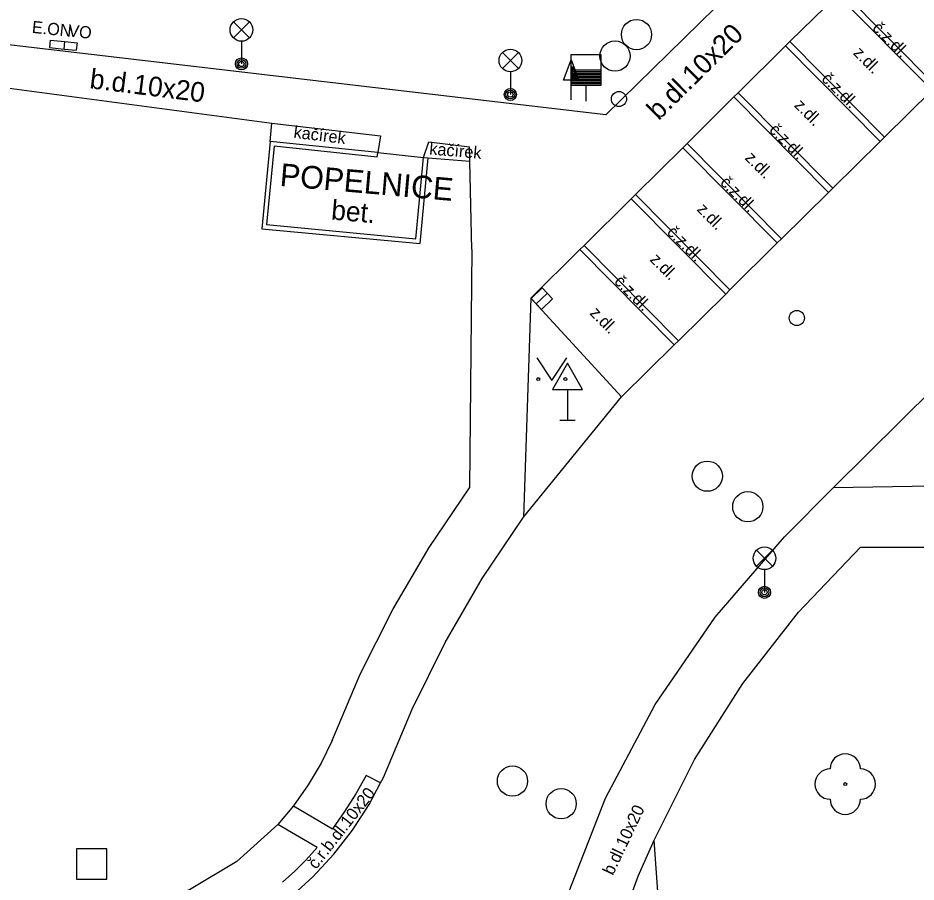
# Model space of a CAD drawing. Extents: x -598233 to -596890, y -1157848 to -1156431.
# Drawn here: x -597806.42 to -597776.73, y -1156808.68 to -1156780.11 of the extents above; entities that cross this region are included whole.
import ezdxf

# ---------------------------------------------------------------- set-up
doc = ezdxf.new("R2010")
doc.units = 0
for name, color, linetype in [('Level 10', 7, 'Continuous'), ('Level 11', 7, 'Continuous'), ('Level 14', 7, 'Continuous'), ('Level 22', 7, 'Continuous'), ('Level 24', 7, 'Continuous'), ('Level 25', 7, 'Continuous'), ('Level 26', 7, 'Continuous'), ('Level 27', 7, 'Continuous'), ('Level 28', 7, 'Continuous'), ('Level 33', 7, 'Continuous'), ('Level 34', 7, 'Continuous'), ('Level 36', 7, 'Continuous'), ('Level 40', 7, 'Continuous'), ('Level 41', 7, 'Continuous'), ('Level 7', 7, 'Continuous')]:
    doc.layers.add(name, color=color, linetype=linetype)

msp = doc.modelspace()

# ---------------------------------------------------------------- linework, layer by layer
at = {"layer": 'Level 10'}
for points in [[(-597789.46, -1156789.37), (-597787.84, -1156787.77), (-597787.7, -1156787.63), (-597786.15, -1156786.09), (-597786, -1156785.95), (-597784.44, -1156784.4), (-597784.3, -1156784.26), (-597782.75, -1156782.72), (-597782.61, -1156782.58), (-597781.04, -1156781.03), (-597780.9, -1156780.89), (-597779.33, -1156779.34), (-597779.31, -1156779.33), (-597779.19, -1156779.2), (-597776.86, -1156776.89), (-597776.69, -1156776.72)], [(-597786.47, -1156792.64), (-597789.46, -1156789.37)], [(-597776.13, -1156792.34), (-597779.46, -1156795.63)], [(-597789.71, -1156796.61), (-597786.47, -1156792.64)], [(-597781.08, -1156797.26), (-597779.46, -1156795.63)], [(-597794.33, -1156805.22), (-597793.39, -1156802.96), (-597792.3, -1156800.76), (-597791.07, -1156798.64), (-597789.71, -1156796.61)], [(-597788.27, -1156809.18), (-597786.99, -1156805.91), (-597785.35, -1156802.81), (-597783.37, -1156799.92), (-597781.08, -1156797.26)], [(-597796.67, -1156808.51), (-597795.98, -1156807.76), (-597795.36, -1156806.96), (-597794.81, -1156806.11), (-597794.43, -1156805.4), (-597794.33, -1156805.22)], [(-597796.67, -1156808.51), (-597797.31, -1156809.09), (-597797.42, -1156809.2), (-597798.23, -1156809.82), (-597799.1, -1156810.36), (-597800.01, -1156810.82)]]:
    msp.add_lwpolyline(points, dxfattribs=at)
at = {"layer": 'Level 11'}
for points in [[(-597778.23, -1156774.72), (-597781.8, -1156778.23), (-597786.98, -1156783.31)], [(-597779.19, -1156779.2), (-597776.06, -1156782.36)], [(-597779.33, -1156779.34), (-597776.2, -1156782.5)], [(-597773.63, -1156779.96), (-597776.06, -1156782.36), (-597776.2, -1156782.5), (-597777.77, -1156784.05), (-597777.91, -1156784.19), (-597779.48, -1156785.74), (-597779.62, -1156785.88), (-597781.18, -1156787.41), (-597781.32, -1156787.55), (-597782.88, -1156789.1), (-597783.02, -1156789.24), (-597784.58, -1156790.78), (-597784.72, -1156790.92), (-597786.47, -1156792.64)], [(-597786.98, -1156783.31), (-597807.02, -1156780.97)], [(-597781.04, -1156781.03), (-597777.91, -1156784.19)], [(-597780.9, -1156780.89), (-597777.77, -1156784.05)], [(-597808.04, -1156782.28), (-597806.79, -1156782.42), (-597798.03, -1156783.59)], [(-597782.75, -1156782.72), (-597779.62, -1156785.88)], [(-597782.61, -1156782.58), (-597779.48, -1156785.74)], [(-597798.08, -1156784.19), (-597798.03, -1156783.59)], [(-597798.03, -1156783.59), (-597794.43, -1156784.01)], [(-597794.43, -1156784.01), (-597794.52, -1156784.56)], [(-597793.01, -1156784.72), (-597792.84, -1156784.2)], [(-597792.84, -1156784.2), (-597791.49, -1156784.37)], [(-597784.3, -1156784.26), (-597781.18, -1156787.41)], [(-597794.52, -1156784.56), (-597793.01, -1156784.72)], [(-597791.41, -1156787.77), (-597791.48, -1156784.85), (-597791.49, -1156784.37)], [(-597784.44, -1156784.4), (-597781.32, -1156787.55)], [(-597792.86, -1156784.73), (-597791.48, -1156784.85)], [(-597786, -1156785.95), (-597782.88, -1156789.1)], [(-597786.15, -1156786.09), (-597783.02, -1156789.24)], [(-597791.41, -1156787.77), (-597791.49, -1156795.64)], [(-597787.84, -1156787.77), (-597784.72, -1156790.92)], [(-597787.7, -1156787.63), (-597784.58, -1156790.78)], [(-597789.46, -1156789.37), (-597789.71, -1156796.61)], [(-597779.46, -1156795.63), (-597772.94, -1156795.52)], [(-597796.03, -1156804), (-597795.1, -1156801.81), (-597794.03, -1156799.67), (-597792.82, -1156797.62), (-597791.49, -1156795.64)], [(-597785.39, -1156807.29), (-597784.05, -1156804.63), (-597782.46, -1156802.11), (-597780.62, -1156799.76), (-597778.56, -1156797.61)], [(-597778.56, -1156797.61), (-597771.5, -1156797.61)], [(-597796.03, -1156804), (-597796.39, -1156804.75), (-597796.82, -1156805.46), (-597797.31, -1156806.16), (-597797.83, -1156806.78)], [(-597794.91, -1156805.15), (-597795.25, -1156805.76), (-597795.62, -1156806.35), (-597796.02, -1156806.92)], [(-597794.43, -1156805.4), (-597794.91, -1156805.15)], [(-597797.31, -1156806.16), (-597796.02, -1156806.92)], [(-597797.83, -1156806.78), (-597799.18, -1156808), (-597800.75, -1156808.93), (-597802.47, -1156809.54), (-597804.27, -1156809.8)], [(-597796.53, -1156807.54), (-597797.83, -1156806.78)], [(-597786.97, -1156812.22), (-597786.71, -1156810.95), (-597786.36, -1156809.7), (-597785.92, -1156808.48), (-597785.39, -1156807.29)], [(-597796.53, -1156807.54), (-597796.89, -1156807.94), (-597797.27, -1156808.32), (-597797.67, -1156808.68)]]:
    msp.add_lwpolyline(points, dxfattribs=at)
at = {"layer": 'Level 14'}
msp.add_lwpolyline([(-597785.16, -1156810.55), (-597785.39, -1156807.29)], dxfattribs=at)
at = {"layer": 'Level 22'}
msp.add_circle((-597779.07, -1156805.44), 0.05, dxfattribs=at)
for centre, start, end in [((-597779.07, -1156804.94), 0, 180), ((-597779.57, -1156805.44), 90, 270), ((-597778.57, -1156805.44), 270, 90), ((-597779.07, -1156805.94), 180, 0)]:
    msp.add_arc(centre, 0.5, start, end, dxfattribs=at)
at = {"layer": 'Level 24'}
for points in [[(-597805.35, -1156780.84), (-597805.38, -1156781.09)], [(-597805.35, -1156780.84), (-597804.87, -1156780.89), (-597804.46, -1156780.93)], [(-597804.89, -1156781.14), (-597804.87, -1156780.89)], [(-597804.46, -1156780.93), (-597804.49, -1156781.18)], [(-597805.38, -1156781.09), (-597804.89, -1156781.14), (-597804.49, -1156781.18)]]:
    msp.add_lwpolyline(points, dxfattribs=at)
at = {"layer": 'Level 25'}
for p, q in [((-597788.382, -1156782.168), (-597788.13, -1156781.494)), ((-597788.13, -1156782.168), (-597788.382, -1156782.168)), ((-597788.13, -1156782.82), (-597788.13, -1156782.17))]:
    msp.add_line(p, q, dxfattribs=at)
for points in [[(-597787.88, -1156782.17), (-597788.13, -1156782.17), (-597788.13, -1156781.494), (-597788.13, -1156781.494)], [(-597787.937, -1156782.13), (-597788.09, -1156782.13), (-597788.09, -1156781.717)], [(-597787.995, -1156782.09), (-597788.05, -1156782.09), (-597788.05, -1156781.941)]]:
    msp.add_lwpolyline(points, close=True, dxfattribs=at)
at = {"layer": 'Level 26'}
msp.add_lwpolyline([(-597804.48, -1156808.58), (-597803.48, -1156808.58), (-597803.48, -1156807.58), (-597804.48, -1156807.58)], close=True, dxfattribs=at)
at = {"layer": 'Level 27'}
msp.add_line((-597789.2815, -1156789.562), (-597788.9185, -1156789.218), dxfattribs=at)
msp.add_lwpolyline([(-597789.1095, -1156789.7434), (-597788.7466, -1156789.3995), (-597789.0905, -1156789.0366), (-597789.4534, -1156789.3805)], close=True, dxfattribs=at)
for centre in [(-597785.97, -1156780.66), (-597786.68, -1156781.37), (-597783.63, -1156795.26), (-597782.29, -1156796.27), (-597790.07, -1156805.34), (-597788.46, -1156806.09)]:
    msp.add_circle(centre, 0.5, dxfattribs=at)
at = {"layer": 'Level 28'}
for p, q in [((-597788.14, -1156781.83), (-597787.14, -1156781.83)), ((-597788.14, -1156781.88), (-597787.14, -1156781.88)), ((-597788.14, -1156781.93), (-597787.14, -1156781.93)), ((-597788.14, -1156781.98), (-597787.14, -1156781.98)), ((-597788.14, -1156782.03), (-597787.14, -1156782.03)), ((-597788.14, -1156782.08), (-597787.14, -1156782.08)), ((-597788.14, -1156782.13), (-597787.14, -1156782.13)), ((-597788.14, -1156782.18), (-597787.14, -1156782.18)), ((-597788.14, -1156782.23), (-597787.14, -1156782.23)), ((-597788.14, -1156782.28), (-597787.14, -1156782.28)), ((-597787.64, -1156782.33), (-597787.64, -1156782.86))]:
    msp.add_line(p, q, dxfattribs=at)
msp.add_lwpolyline([(-597788.14, -1156782.33), (-597787.14, -1156782.33), (-597787.14, -1156781.33), (-597788.14, -1156781.33)], close=True, dxfattribs=at)
for centre in [(-597786.55, -1156782.79), (-597780.67, -1156790.03)]:
    msp.add_circle(centre, 0.25, dxfattribs=at)
at = {"layer": 'Level 33'}
for p, q in [((-597799.295, -1156780.77), (-597798.765, -1156780.24)), ((-597799.295, -1156780.24), (-597798.765, -1156780.77)), ((-597799.03, -1156780.88), (-597799.03, -1156781.63)), ((-597790.405, -1156781.78), (-597789.875, -1156781.25)), ((-597790.405, -1156781.25), (-597789.875, -1156781.78)), ((-597790.14, -1156781.89), (-597790.14, -1156782.64)), ((-597782.005, -1156798.24), (-597781.475, -1156797.71)), ((-597782.005, -1156797.71), (-597781.475, -1156798.24)), ((-597781.74, -1156798.35), (-597781.74, -1156799.1))]:
    msp.add_line(p, q, dxfattribs=at)
for centre, radius in [((-597799.03, -1156780.505), 0.375), ((-597790.14, -1156781.515), 0.375), ((-597799.03, -1156781.63), 0.2), ((-597799.03, -1156781.63), 0.1445), ((-597799.03, -1156781.63), 0.0876), ((-597790.14, -1156782.64), 0.2), ((-597790.14, -1156782.64), 0.1445), ((-597790.14, -1156782.64), 0.0876), ((-597781.74, -1156797.975), 0.375), ((-597781.74, -1156799.1), 0.2), ((-597781.74, -1156799.1), 0.1445), ((-597781.74, -1156799.1), 0.0876)]:
    msp.add_circle(centre, radius, dxfattribs=at)
at = {"layer": 'Level 34'}
for p, q in [((-597788.25, -1156792.392), (-597788.25, -1156793.41)), ((-597788.5, -1156793.41), (-597788, -1156793.41))]:
    msp.add_line(p, q, dxfattribs=at)
msp.add_lwpolyline([(-597788.75, -1156792.392), (-597787.75, -1156792.392), (-597788.25, -1156791.526)], close=True, dxfattribs=at)
at = {"layer": 'Level 36'}
msp.add_lwpolyline([(-597789.27, -1156791.35), (-597788.77, -1156792.1), (-597788.27, -1156791.35)], dxfattribs=at)
for centre in [(-597789.2202, -1156792.0498), (-597788.3208, -1156792.0498)]:
    msp.add_circle(centre, 0.05, dxfattribs=at)
at = {"layer": 'Level 7'}
for points in [[(-597798.08, -1156784.19), (-597798.36, -1156787.08)], [(-597794.52, -1156784.56), (-597798.08, -1156784.19)], [(-597797.95, -1156784.35), (-597798.2, -1156786.94)], [(-597794.54, -1156784.71), (-597797.95, -1156784.35)], [(-597794.54, -1156784.71), (-597794.52, -1156784.56)], [(-597793.26, -1156787.41), (-597793.01, -1156784.72)], [(-597793.12, -1156787.57), (-597792.86, -1156784.73)], [(-597793.01, -1156784.72), (-597792.86, -1156784.73)], [(-597798.2, -1156786.94), (-597793.26, -1156787.41)], [(-597798.36, -1156787.08), (-597793.12, -1156787.57)]]:
    msp.add_lwpolyline(points, dxfattribs=at)

# ---------------------------------------------------------------- texts
at = {"layer": 'Level 40'}
for s, height, rotation, p in [('b.dl.10x20', 0.65, 44.71604, (-597785.24, -1156783.52)), ('č.z.dl.', 0.4, 315, (-597778.2, -1156780.47)), ('z.dl.', 0.4, 314.64072, (-597778.83, -1156781.29)), ('b.d.10x20', 0.65, 352.85789, (-597804.07, -1156782.43)), ('č.z.dl.', 0.4, 315, (-597779.88, -1156782.15)), ('z.dl.', 0.4, 314.64072, (-597780.78, -1156783.02)), ('kačírek', 0.4, 353, (-597797.32, -1156784.07)), ('č.z.dl.', 0.4, 315, (-597781.61, -1156783.84)), ('kačírek', 0.4, 355, (-597792.83, -1156784.62)), ('z.dl.', 0.4, 314.64072, (-597782.41, -1156784.76)), ('č.z.dl.', 0.4, 315, (-597783.23, -1156785.58)), ('bet.', 0.65, 355, (-597796.08, -1156786.77)), ('z.dl.', 0.4, 314.64072, (-597784, -1156786.46)), ('č.z.dl.', 0.4, 315, (-597784.99, -1156787.22)), ('z.dl.', 0.4, 314.64072, (-597785.55, -1156788.12)), ('č.z.dl.', 0.4, 315, (-597786.73, -1156788.85)), ('z.dl.', 0.4, 314.64072, (-597787.54, -1156789.89)), ('č.r.b.dl.10x20', 0.4, 52, (-597796.56, -1156808.28)), ('b.dl.10x20', 0.4, 64.55487, (-597786.75, -1156808.48))]:
    msp.add_text(s, height=height, rotation=rotation, dxfattribs=at).set_placement(p)
at = {"layer": 'Level 41'}
for s, height, rotation, p in [('E.ON', 0.4, 354, (-597805.97, -1156780.6)), ('VO', 0.4, 354, (-597804.77, -1156780.72)), ('POPELNICE', 0.75, 355, (-597797.78, -1156785.66))]:
    msp.add_text(s, height=height, rotation=rotation, dxfattribs=at).set_placement(p)

doc.saveas('drawing.dxf')
